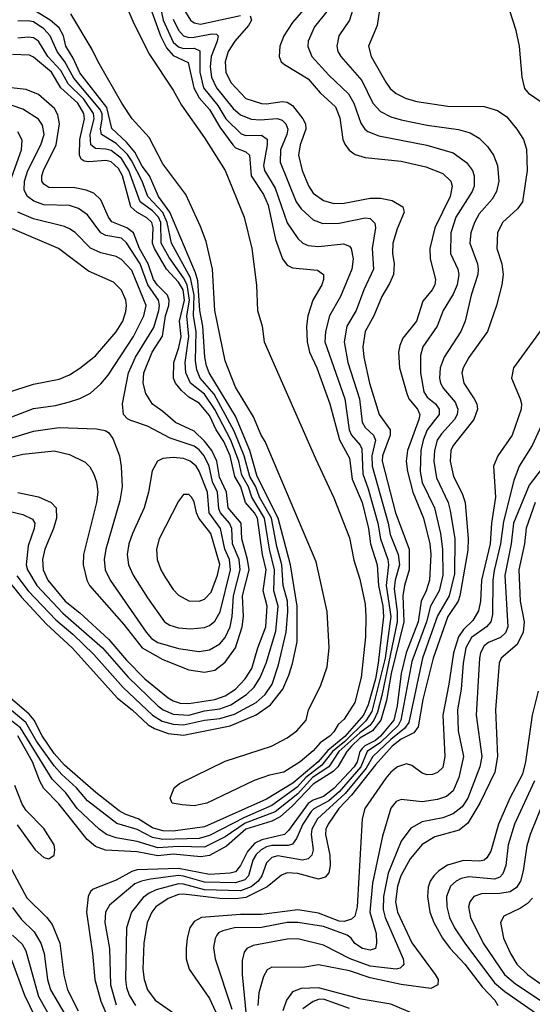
# Model space of a CAD drawing. Header units: inches. Extents: x 1308407 to 1441228, y 959628 to 1036311.
# Tile 682 of 729: x 1405697 to 1407675, y 1024815 to 1028612. Entities that reach past the tile are written whole.
import ezdxf

# ---------------------------------------------------------------- set-up
doc = ezdxf.new("R2010")
doc.units = ezdxf.units.IN
doc.header["$MEASUREMENT"] = 0
doc.layers.add('B4002', color=7, linetype='Continuous')

msp = doc.modelspace()

# ---------------------------------------------------------------- linework, layer by layer
at = {"layer": 'B4002', "color": 5}
for points, elevation in [([(1406234.2, 1028690), (1406251.5, 1028610), (1406290, 1028525.2), (1406310, 1028506.9), (1406330, 1028501.5), (1406370, 1028501.8), (1406392.2, 1028492.2), (1406392.7, 1028410), (1406406.9, 1028350), (1406461.6, 1028281.6), (1406492.2, 1028230), (1406552.3, 1028172.3), (1406570, 1028164.9), (1406630, 1028166.3), (1406651.9, 1028151.9), (1406652.7, 1028130), (1406638.7, 1028050), (1406641.9, 1028030), (1406682.7, 1027962.7), (1406730, 1027828.5), (1406770, 1027768.6), (1406790, 1027750.1), (1406810, 1027741.2), (1406850, 1027737.8), (1406947.3, 1027747.3), (1406970, 1027739.3), (1406977, 1027730), (1406984.3, 1027690), (1406978.5, 1027650), (1406935.3, 1027544.7), (1406892.4, 1027470), (1406878, 1027410), (1406875.4, 1027370), (1406952.5, 1027150), (1406969, 1027030), (1406978.3, 1027010), (1407011.3, 1026971.3), (1407017.1, 1026957.1), (1407021.2, 1026861.2), (1407042.4, 1026802.4), (1407079.6, 1026670), (1407089.7, 1026609.7), (1407117.9, 1026530), (1407120.3, 1026510), (1407111.1, 1026430), (1407129.5, 1026310), (1407107.1, 1026150), (1407055.7, 1025944.3), (1407032.5, 1025907.5), (1406952.2, 1025827.8), (1406903.9, 1025790), (1406862.7, 1025737.3), (1406801.5, 1025690), (1406767.7, 1025652.3), (1406670, 1025581.8), (1406564.4, 1025535.6), (1406430, 1025465.1), (1406390, 1025454.6), (1406250, 1025450.6), (1406210, 1025458.1), (1406150, 1025488.9), (1406072, 1025512), (1405959.6, 1025599.6), (1405917.1, 1025650), (1405860.4, 1025700.4), (1405830, 1025733.9), (1405762.2, 1025830), (1405721.5, 1025901.5), (1405543.8, 1026050)], 2440), ([(1406190.5, 1028690), (1406240.9, 1028550), (1406264, 1028504), (1406290, 1028473.5), (1406346.8, 1028446.8), (1406369.7, 1028350), (1406390, 1028310.4), (1406430, 1028266.1), (1406470, 1028197.2), (1406519.5, 1028130), (1406530, 1028118.6), (1406570, 1028102.2), (1406584.3, 1028090), (1406590.8, 1028010), (1406638.1, 1027938.1), (1406656.6, 1027896.6), (1406684, 1027764), (1406711, 1027690), (1406730, 1027665.1), (1406750, 1027655), (1406846.2, 1027646.2), (1406869.3, 1027630), (1406869.5, 1027610), (1406862.9, 1027590), (1406829.1, 1027530), (1406809.7, 1027470.3), (1406804.7, 1027430), (1406806.1, 1027370), (1406816, 1027330), (1406843.8, 1027270), (1406893.7, 1027130), (1406931.2, 1026991.2), (1406970, 1026920.7), (1406980.4, 1026840.4), (1407018.3, 1026750), (1407043.2, 1026650), (1407051.6, 1026590), (1407076.6, 1026510), (1407082.5, 1026430), (1407098.5, 1026350), (1407101.8, 1026310), (1407080.9, 1026130), (1407069.8, 1026070), (1407042.6, 1025970), (1407023.5, 1025930), (1406952.6, 1025847.4), (1406886.4, 1025793.6), (1406849.1, 1025750), (1406751.9, 1025668.1), (1406650, 1025605.5), (1406410, 1025499.4), (1406290, 1025481.8), (1406250, 1025483.6), (1406210, 1025494.8), (1406154.8, 1025530), (1406106.6, 1025546.6), (1406080.8, 1025560.8), (1405991.5, 1025631.5), (1405870, 1025736.9), (1405830, 1025782.3), (1405783.9, 1025850), (1405753.3, 1025910), (1405733.5, 1025933.5), (1405550.2, 1026090)], 2420), ([(1406994.8, 1028690), (1406969.6, 1028610), (1406928.3, 1028550), (1406920.7, 1028510), (1406925.4, 1028490), (1406936.8, 1028470), (1407017.1, 1028377.1), (1407059.4, 1028290), (1407090, 1028257.5), (1407130, 1028237.9), (1407170, 1028226.5), (1407270, 1028205.4), (1407390, 1028188.2), (1407435.6, 1028175.6), (1407470, 1028155.1), (1407502.9, 1028122.9), (1407526.3, 1028090), (1407541.1, 1028050), (1407546.2, 1027990), (1407537.7, 1027950), (1407520.4, 1027919.6), (1407470, 1027862.9), (1407452.4, 1027830), (1407438.3, 1027790), (1407434.2, 1027750), (1407463.5, 1027670), (1407466.7, 1027650), (1407465.2, 1027630), (1407439.9, 1027550), (1407416.8, 1027450), (1407399.8, 1027410), (1407335.2, 1027310), (1407320.1, 1027270), (1407317.3, 1027230), (1407321.6, 1027210), (1407332.9, 1027190), (1407377.6, 1027137.6), (1407388.3, 1027110), (1407385.4, 1027090), (1407375.5, 1027070), (1407324.8, 1027015.2), (1407308.5, 1026990), (1407297.7, 1026950), (1407294.9, 1026910), (1407305.7, 1026845.7), (1407350.8, 1026750), (1407359, 1026719), (1407377, 1026610), (1407375, 1026475), (1407354.1, 1026390), (1407310, 1026312.3), (1407252.2, 1026150), (1407198.5, 1025901.5), (1407182.1, 1025877.9), (1407130, 1025836.6), (1407059.5, 1025770), (1407034.3, 1025725.7), (1406952.8, 1025627.2), (1406846.9, 1025530), (1406824.3, 1025490), (1406821.9, 1025470), (1406829.3, 1025410), (1406825.2, 1025390), (1406810, 1025375.1), (1406789, 1025371), (1406692.9, 1025387.1), (1406670, 1025380.7), (1406650, 1025359.9), (1406631.8, 1025310), (1406617.7, 1025290), (1406590, 1025267.7), (1406550, 1025252.3), (1406410, 1025256.3), (1406330, 1025277.6), (1406310, 1025278.9), (1406223.9, 1025256.1), (1406196.3, 1025243.8), (1406173.3, 1025226.7), (1406128.3, 1025170), (1406109.7, 1025110), (1406106.1, 1024910), (1406110, 1024879.5), (1406120.1, 1024850), (1406144.6, 1024810)], 2560), ([(1405635.8, 1026470), (1405704.6, 1026384.6), (1405800.4, 1026280.4), (1405900.1, 1026190), (1406074.8, 1025994.8), (1406131.7, 1025950), (1406192.5, 1025892.5), (1406217.8, 1025877.8), (1406270, 1025859.2), (1406330, 1025853), (1406510, 1025888.9), (1406610, 1025930.5), (1406665.6, 1025970), (1406712.7, 1026030), (1406736.3, 1026083.7), (1406750.4, 1026129.6), (1406767.6, 1026212.4), (1406768.2, 1026350), (1406742.7, 1026510), (1406695.1, 1026690), (1406613.9, 1026850), (1406585.6, 1026950), (1406530, 1027083), (1406429.1, 1027250), (1406417.8, 1027277.8), (1406411.7, 1027310), (1406404.2, 1027430), (1406393, 1027490), (1406384.7, 1027604.7), (1406376.1, 1027636.1), (1406276.2, 1027870), (1406232.7, 1027930), (1406197.6, 1028010), (1406170, 1028047.8), (1406141.3, 1028101.3), (1406110, 1028139.8), (1406053, 1028193), (1406033.8, 1028273.8), (1405930, 1028406.6), (1405903.5, 1028463.5), (1405875.1, 1028510), (1405866.2, 1028550), (1405850, 1028580.4), (1405815.4, 1028610), (1405718.7, 1028670)], 2420), ([(1406107.1, 1028670), (1406137.9, 1028597.9), (1406198.5, 1028478.5), (1406290, 1028339.9), (1406322.3, 1028282.3), (1406410, 1028157), (1406489.7, 1028030), (1406563.7, 1027850), (1406592.5, 1027730), (1406611.2, 1027588.8), (1406615.1, 1027490), (1406632.9, 1027430), (1406641.2, 1027370), (1406839.2, 1026919.2), (1406910, 1026768.4), (1406970, 1026614.3), (1406987.2, 1026527.2), (1407010, 1026454.2), (1407030, 1026358.4), (1407033.6, 1026310), (1407031.7, 1026231.7), (1407014.7, 1026074.7), (1406990, 1025978.3), (1406950, 1025914.7), (1406926.3, 1025893.7), (1406910, 1025865.3), (1406895.5, 1025850), (1406856.4, 1025823.6), (1406830, 1025792.7), (1406779.8, 1025750), (1406716, 1025710), (1406661.7, 1025698.3), (1406602, 1025678), (1406418.9, 1025590), (1406370, 1025580.6), (1406324, 1025584), (1406286, 1025590), (1406278, 1025610), (1406294, 1025650), (1406313.6, 1025666.4), (1406490, 1025752.1), (1406669, 1025810), (1406730, 1025842.6), (1406767, 1025870), (1406802.9, 1025910), (1406811.6, 1025950), (1406858.6, 1026041.4), (1406883.2, 1026116.8), (1406891.4, 1026190), (1406884.1, 1026330), (1406841.7, 1026521.7), (1406645, 1026985), (1406629.7, 1027010), (1406599.9, 1027079.9), (1406530, 1027195.4), (1406490, 1027296.2), (1406450, 1027490), (1406440.9, 1027650), (1406416.5, 1027756.5), (1406395.1, 1027815.1), (1406338.4, 1027938.4), (1406250, 1028055.9), (1406197.5, 1028157.4), (1406131.3, 1028230), (1406090.9, 1028290), (1405999.5, 1028450), (1405977.4, 1028497.4), (1405894.3, 1028634.3)], 2380), ([(1406808.6, 1028670), (1406750, 1028601.1), (1406716, 1028550), (1406701, 1028510), (1406698, 1028470), (1406706.6, 1028450), (1406719.4, 1028439.4), (1406810, 1028384.3), (1406856.6, 1028330), (1406916.1, 1028276.1), (1406933.2, 1028233.2), (1406944.4, 1028150), (1406951.6, 1028131.6), (1406968.7, 1028108.7), (1406992.5, 1028092.5), (1407030, 1028081), (1407170, 1028066.9), (1407264.6, 1028044.6), (1407330, 1028018.8), (1407361.2, 1027990), (1407365.8, 1027970), (1407358.4, 1027930), (1407299.3, 1027810), (1407280.1, 1027730), (1407281.2, 1027690), (1407302.1, 1027610), (1407299.6, 1027590), (1407289.5, 1027570), (1407253.1, 1027526.9), (1407228.2, 1027450), (1407175.8, 1027384.2), (1407164, 1027356), (1407159.3, 1027330), (1407162.8, 1027270), (1407190.8, 1027170), (1407198.8, 1027150), (1407231.8, 1027110), (1407241.4, 1027090), (1407237.9, 1027070), (1407193.6, 1026950), (1407189.3, 1026910), (1407194.2, 1026870), (1407213.8, 1026790), (1407255.2, 1026690), (1407280.3, 1026590), (1407284.3, 1026550), (1407278.3, 1026450), (1407265.6, 1026410), (1407246.2, 1026370), (1407235.6, 1026290), (1407189.1, 1026170), (1407169.7, 1026090), (1407154.1, 1025965.9), (1407141.5, 1025910), (1407090, 1025848.4), (1407070, 1025832.1), (1407028.7, 1025811.3), (1407018.9, 1025801.1), (1407010.4, 1025790), (1406999.2, 1025750), (1406987.8, 1025730), (1406910, 1025647), (1406870, 1025616.4), (1406830, 1025601.9), (1406810, 1025589.2), (1406734.8, 1025485.2), (1406718.8, 1025470), (1406631.2, 1025448.8), (1406604.5, 1025435.5), (1406576.3, 1025403.7), (1406550, 1025349.4), (1406530, 1025325.9), (1406510, 1025320.7), (1406430, 1025315), (1406310, 1025338.2), (1406150, 1025332.9), (1406130, 1025326.8), (1406070, 1025293.4), (1405980.8, 1025259.2), (1405970.5, 1025249.5), (1405961.8, 1025230), (1405955.2, 1025170), (1405978.9, 1025010), (1405987.9, 1024910), (1406010, 1024827.3), (1406051.5, 1024730)], 2520), ([(1406887.3, 1028650), (1406835.4, 1028584.6), (1406810.1, 1028530), (1406808.7, 1028508.7), (1406824.2, 1028470), (1406890, 1028398), (1406966.4, 1028326.4), (1406986.9, 1028290), (1407013.4, 1028213.4), (1407029.7, 1028189.7), (1407041.2, 1028181.2), (1407083.8, 1028163.8), (1407267.8, 1028127.8), (1407370, 1028098.6), (1407421.9, 1028061.9), (1407444.5, 1028030), (1407451, 1028010), (1407450.5, 1027970), (1407443.6, 1027950), (1407380.1, 1027850), (1407360.6, 1027790), (1407359.2, 1027710), (1407387.7, 1027650), (1407392, 1027630), (1407384.9, 1027590), (1407370, 1027553.2), (1407331, 1027490), (1407308.2, 1027430), (1407253.4, 1027350), (1407243.4, 1027316.6), (1407244.2, 1027250), (1407256.9, 1027176.9), (1407270, 1027156.9), (1407301.9, 1027130), (1407315.5, 1027110), (1407315.6, 1027090), (1407269.4, 1027030.6), (1407253.9, 1026990), (1407244.9, 1026950), (1407242.8, 1026870), (1407250, 1026826.6), (1407297.5, 1026730), (1407321.7, 1026630), (1407329.3, 1026570), (1407330.8, 1026470), (1407315.9, 1026410), (1407283.2, 1026350), (1407267.3, 1026290), (1407210, 1026137.2), (1407168.6, 1025910), (1407157.4, 1025890), (1407090, 1025824), (1407038.7, 1025790), (1407013.1, 1025730), (1406930, 1025633.9), (1406890, 1025598.8), (1406831.9, 1025568.1), (1406821.9, 1025558.1), (1406789.8, 1025510), (1406765.9, 1025454.1), (1406750, 1025432), (1406733.1, 1025426.9), (1406670, 1025427.1), (1406650, 1025422.1), (1406629.2, 1025410.8), (1406610, 1025392.1), (1406596.7, 1025370), (1406580.4, 1025310), (1406565.8, 1025294.2), (1406530, 1025283.5), (1406410, 1025285.7), (1406330, 1025309.4), (1406310, 1025311.2), (1406202.4, 1025297.6), (1406167.6, 1025290), (1406141.3, 1025278.7), (1406043.4, 1025196.6), (1406028.3, 1025170), (1406025.3, 1025130), (1406043.3, 1025030), (1406047.9, 1024890), (1406070, 1024813)], 2540), ([(1407085.5, 1028650), (1407076.8, 1028590), (1407043.5, 1028510), (1407053.5, 1028470), (1407110, 1028371), (1407127.4, 1028347.4), (1407150, 1028327.9), (1407188.7, 1028308.7), (1407230, 1028296.8), (1407350, 1028279.2), (1407490, 1028277.2), (1407541.5, 1028261.5), (1407577.5, 1028237.5), (1407616.2, 1028190), (1407642, 1028150), (1407652.9, 1028112.8), (1407656.2, 1028030), (1407637.2, 1027910), (1407617.7, 1027882.3), (1407560.9, 1027830), (1407541.3, 1027790), (1407539, 1027730), (1407558.1, 1027670), (1407562.5, 1027630), (1407557.7, 1027590), (1407536.9, 1027510), (1407502, 1027410), (1407430, 1027309.8), (1407408.7, 1027270), (1407403.9, 1027250), (1407410.9, 1027210), (1407451.4, 1027150), (1407461.3, 1027130), (1407463.4, 1027110), (1407449.3, 1027070), (1407369.7, 1026970), (1407361.6, 1026950), (1407358.3, 1026910), (1407371.2, 1026850), (1407404.8, 1026784.8), (1407415.9, 1026750), (1407427.5, 1026610), (1407426.1, 1026566.1), (1407396.4, 1026390), (1407389.6, 1026370), (1407349.1, 1026310), (1407292.7, 1026150), (1407253, 1025990), (1407235.6, 1025884.4), (1407218, 1025862), (1407170, 1025837.8), (1407134.4, 1025810), (1407070, 1025738.3), (1406978.3, 1025621.7), (1406928.4, 1025570), (1406887.2, 1025510), (1406878.7, 1025490), (1406877.6, 1025470), (1406893.8, 1025390), (1406895.5, 1025350), (1406890, 1025321.4), (1406875.5, 1025304.5), (1406850, 1025297.8), (1406770, 1025318.9), (1406730, 1025321.5), (1406707.3, 1025312.7), (1406652.3, 1025267.7), (1406570, 1025226.8), (1406530, 1025221.5), (1406470, 1025222.5), (1406330, 1025239.6), (1406310, 1025237.9), (1406270, 1025222.5), (1406223.1, 1025190), (1406207.2, 1025170), (1406189.7, 1025130), (1406176.4, 1025050), (1406172.8, 1024950), (1406177.8, 1024910), (1406190.5, 1024870), (1406219.8, 1024830), (1406308.9, 1024768.9)], 2580), ([(1406330, 1028654.3), (1406356.9, 1028610), (1406370, 1028599.7), (1406395.5, 1028595.5), (1406548.8, 1028628.8)], 2480), ([(1407730, 1028280.6), (1407665.1, 1028325.1), (1407647, 1028347), (1407635.8, 1028390), (1407625.5, 1028510), (1407613.1, 1028570), (1407587.7, 1028650)], 2580), ([(1406290, 1028614), (1406310, 1028572.2), (1406329.7, 1028550), (1406350, 1028543.7), (1406370, 1028544.3), (1406438.3, 1028558.3), (1406456.2, 1028556.2), (1406462.9, 1028550), (1406459.4, 1028530), (1406436, 1028470), (1406432.5, 1028430), (1406437.3, 1028390), (1406457, 1028350), (1406521.1, 1028270), (1406550, 1028245), (1406590, 1028228.4), (1406625.7, 1028225.7), (1406690.9, 1028230.9), (1406710, 1028224.5), (1406724.8, 1028210), (1406731.7, 1028190), (1406728.6, 1028170), (1406704.2, 1028110), (1406702.6, 1028062.6), (1406764, 1027910), (1406783.3, 1027883.3), (1406830, 1027840.6), (1406866.5, 1027826.5), (1406930, 1027827.2), (1407030, 1027847.5), (1407050, 1027846), (1407067.9, 1027827.9), (1407070.1, 1027810), (1407058.1, 1027730), (1407062.9, 1027650), (1407025.9, 1027570), (1406995.8, 1027490), (1406960.3, 1027430), (1406949.7, 1027370), (1406964, 1027290), (1407008.7, 1027150), (1407019.3, 1027059.3), (1407030, 1027039.8), (1407062.6, 1027010), (1407070.8, 1026990.8), (1407056.5, 1026930), (1407058, 1026890), (1407119.4, 1026670), (1407126.3, 1026626.4), (1407158, 1026550), (1407162.4, 1026510), (1407146.2, 1026450), (1407142.3, 1026417.7), (1407153.9, 1026330), (1407154.1, 1026290), (1407094.8, 1026005.2), (1407078.3, 1025941.7), (1407063.6, 1025910), (1407047.9, 1025890), (1407010, 1025862.3), (1406928.8, 1025790), (1406890, 1025730), (1406827.7, 1025690), (1406770, 1025626.9), (1406682.6, 1025557.4), (1406567.4, 1025512.7), (1406490, 1025460.9), (1406410, 1025420.3), (1406310, 1025423), (1406230, 1025417.5), (1406150, 1025442), (1406070, 1025456.5), (1406032.5, 1025470), (1406004, 1025490), (1405919.3, 1025570), (1405875.1, 1025630), (1405822.7, 1025682.7), (1405701, 1025881), (1405650, 1025918.9)], 2460), ([(1406586.8, 1028626.8), (1406591.8, 1028610), (1406580.6, 1028590), (1406527.2, 1028530), (1406502.4, 1028490), (1406490.8, 1028450), (1406492.9, 1028410), (1406511.8, 1028370), (1406570, 1028308), (1406630, 1028289.4), (1406650, 1028287.7), (1406710, 1028296.1), (1406730, 1028293.6), (1406750, 1028280.9), (1406790.4, 1028230), (1406800.4, 1028210), (1406801.9, 1028190), (1406779.1, 1028130), (1406772.9, 1028090), (1406787.3, 1028030), (1406811.5, 1027971.5), (1406830, 1027943.1), (1406870, 1027914.5), (1406910, 1027903.4), (1406950, 1027904.8), (1407050, 1027923.9), (1407090, 1027924.1), (1407135.2, 1027915.2), (1407176.1, 1027890), (1407180.6, 1027870), (1407154.2, 1027805.8), (1407137.8, 1027750), (1407135.7, 1027710), (1407142.2, 1027670), (1407139.4, 1027630), (1407124.8, 1027595.2), (1407094.8, 1027545.2), (1407063.8, 1027470), (1407030.1, 1027410), (1407021.3, 1027350), (1407025.3, 1027310), (1407046.7, 1027210), (1407085.1, 1027090), (1407127.2, 1027030), (1407126.5, 1027010), (1407097.2, 1026930), (1407096.4, 1026910), (1407147.6, 1026710), (1407199.7, 1026570), (1407200.4, 1026490), (1407181.8, 1026430), (1407175.3, 1026390), (1407179.2, 1026290), (1407130.2, 1026090), (1407113.1, 1025986.9), (1407090.3, 1025910), (1407059, 1025870), (1407010, 1025840.8), (1406977.6, 1025810), (1406960, 1025790), (1406924.8, 1025730), (1406907.3, 1025712.7), (1406830, 1025663.5), (1406750, 1025579.9), (1406702, 1025538), (1406670, 1025520.7), (1406570, 1025490.2), (1406495.3, 1025424.7), (1406430, 1025388.5), (1406396.5, 1025383.5), (1406290, 1025393.6), (1406230, 1025386.8), (1406150, 1025402.7), (1406028.9, 1025408.9), (1405990, 1025423.6), (1405957.3, 1025450), (1405848.1, 1025588.1), (1405790, 1025647.1), (1405774.7, 1025674.7), (1405747.3, 1025750), (1405690.2, 1025850.2)], 2480), ([(1405686.7, 1026466.7), (1405730, 1026410), (1405836.9, 1026296.9), (1405902, 1026242), (1405983.7, 1026163.7), (1406096.3, 1026036.3), (1406209.4, 1025929.4), (1406246.9, 1025906.9), (1406290, 1025895.4), (1406330, 1025892.5), (1406410, 1025910), (1406470, 1025916.5), (1406525.7, 1025934.3), (1406610, 1025979.3), (1406644, 1026010), (1406671.3, 1026050), (1406696.1, 1026123.9), (1406725, 1026250), (1406731.9, 1026330), (1406730.9, 1026370), (1406714.1, 1026430), (1406709.2, 1026510), (1406690, 1026580.2), (1406668.8, 1026690), (1406623.3, 1026770), (1406608.2, 1026810), (1406585.3, 1026850), (1406563.5, 1026930), (1406524.6, 1027024.6), (1406447.5, 1027167.5), (1406394.2, 1027230), (1406381.1, 1027261.1), (1406375.9, 1027295.9), (1406377.7, 1027410), (1406368.4, 1027470), (1406370.8, 1027550), (1406356.9, 1027616.9), (1406282.8, 1027750), (1406266.4, 1027830), (1406250, 1027868.4), (1406192.4, 1027930), (1406169.6, 1027990), (1406129.4, 1028069.4), (1406112.8, 1028092.8), (1406070, 1028134.2), (1406012.7, 1028170), (1406009.1, 1028190), (1406016.2, 1028230), (1406015.1, 1028250), (1406007.2, 1028267.2), (1405906.2, 1028386.2), (1405871.9, 1028450), (1405841.5, 1028490), (1405815.4, 1028550), (1405790, 1028576.6), (1405750, 1028603.7), (1405730, 1028608), (1405690, 1028607.1)], 2440), ([(1405650, 1026718.5), (1405710, 1026704), (1405746.3, 1026686.3), (1405755.6, 1026670), (1405753.8, 1026650), (1405730, 1026582.6), (1405722.2, 1026510), (1405727.2, 1026490), (1405764, 1026430), (1405863.8, 1026323.8), (1406016.4, 1026190), (1406116.3, 1026076.3), (1406230, 1025965.8), (1406250.6, 1025950), (1406290, 1025933.8), (1406350, 1025930.4), (1406410, 1025945.9), (1406470, 1025953.9), (1406511.6, 1025970), (1406572.9, 1026010), (1406601.9, 1026038.1), (1406625.5, 1026074.5), (1406648.3, 1026130), (1406686.1, 1026253.9), (1406695.1, 1026350), (1406678, 1026410), (1406680, 1026490), (1406661.3, 1026570), (1406642.5, 1026690), (1406592.9, 1026770), (1406580.3, 1026810), (1406555.1, 1026855.1), (1406542.9, 1026910), (1406511.6, 1026990), (1406450, 1027108.5), (1406410, 1027168), (1406355.8, 1027210), (1406337.9, 1027250), (1406336, 1027290), (1406349.5, 1027390), (1406342, 1027470), (1406352.7, 1027530), (1406344.1, 1027590), (1406330, 1027617), (1406274.4, 1027694.4), (1406243.8, 1027750), (1406241.6, 1027830), (1406233.5, 1027850), (1406210, 1027875.1), (1406161.7, 1027910), (1406118.8, 1028030), (1406090, 1028076.6), (1406050, 1028107.5), (1406030, 1028113.4), (1405990, 1028115.6), (1405972.1, 1028130), (1405969, 1028170), (1405984.8, 1028230), (1405982, 1028250), (1405945.1, 1028305.1), (1405884.5, 1028364.5), (1405856, 1028416), (1405806.4, 1028470), (1405770, 1028529.5), (1405750, 1028542.8), (1405730, 1028545.3), (1405690, 1028540.6)], 2460), ([(1405690, 1026788.2), (1405770, 1026771.4), (1405819.3, 1026750), (1405837.5, 1026730), (1405839, 1026690), (1405827.7, 1026650), (1405794.7, 1026570), (1405785, 1026530), (1405787.6, 1026490), (1405805.9, 1026450), (1405872.8, 1026370), (1405930, 1026324.5), (1406041.9, 1026221.9), (1406110, 1026141.7), (1406180.2, 1026070), (1406270, 1025996.7), (1406290, 1025985.2), (1406316.5, 1025976.5), (1406350, 1025974.3), (1406450, 1025989.8), (1406490, 1026004.2), (1406529.9, 1026030), (1406567.4, 1026070), (1406592.6, 1026110), (1406616.6, 1026190), (1406647.7, 1026270), (1406652.8, 1026350), (1406636.5, 1026410), (1406648.5, 1026490), (1406633.7, 1026550), (1406614.5, 1026690), (1406603.8, 1026710), (1406569.2, 1026750), (1406550.9, 1026810), (1406527.8, 1026850), (1406508.9, 1026930), (1406484.9, 1026984.9), (1406455.3, 1027030), (1406430, 1027085.8), (1406390, 1027133), (1406350, 1027155.9), (1406321.8, 1027181.8), (1406298.8, 1027210), (1406290.5, 1027230), (1406291.6, 1027290), (1406311.7, 1027348.3), (1406320.5, 1027390), (1406314.2, 1027450), (1406333.3, 1027530), (1406327.6, 1027570), (1406310, 1027600), (1406263.2, 1027650), (1406218.1, 1027730), (1406210, 1027750), (1406212.5, 1027810), (1406206.9, 1027830), (1406188.3, 1027848.3), (1406149.6, 1027870), (1406126.2, 1027890), (1406094.5, 1028010), (1406078.6, 1028038.6), (1406050, 1028063.4), (1406030, 1028069.7), (1405964.4, 1028064.4), (1405946.6, 1028066.6), (1405934.6, 1028074.5), (1405927.8, 1028090), (1405929.4, 1028150), (1405947.7, 1028230), (1405945.3, 1028250), (1405922.1, 1028290), (1405855.8, 1028350), (1405820.2, 1028410), (1405750, 1028468), (1405735.5, 1028475.5), (1405670, 1028477.5)], 2480), ([(1405590, 1026908.3), (1405710, 1026936.4), (1405830, 1026949.6), (1405890, 1026935.7), (1405950, 1026905), (1405967.6, 1026887.6), (1405982.5, 1026862.5), (1405993.5, 1026830), (1405998.3, 1026790), (1405993.1, 1026750), (1405943.9, 1026550), (1405942.1, 1026510), (1405955.9, 1026450), (1405966.5, 1026430), (1406099.6, 1026279.6), (1406169.5, 1026190), (1406250, 1026144.3), (1406350, 1026104.8), (1406410, 1026095.8), (1406450, 1026103.8), (1406490, 1026133.6), (1406530.1, 1026189.9), (1406556.4, 1026270), (1406561.5, 1026310), (1406556.9, 1026390), (1406582.2, 1026490), (1406576.2, 1026530), (1406553.9, 1026610), (1406551.9, 1026670), (1406501.4, 1026730), (1406495.9, 1026790), (1406467.8, 1026847.8), (1406457.7, 1026910), (1406439.1, 1026950), (1406410, 1026986.7), (1406370, 1027025.7), (1406298.5, 1027058.5), (1406250, 1027101.2), (1406209.7, 1027129.7), (1406184, 1027170), (1406173.6, 1027210), (1406176.9, 1027250), (1406208.9, 1027330), (1406248.4, 1027391.6), (1406259.4, 1027470), (1406272.9, 1027510), (1406274.7, 1027530), (1406267.6, 1027550), (1406228.5, 1027588.5), (1406213.9, 1027610), (1406193.5, 1027670), (1406159.3, 1027730), (1406136.8, 1027790), (1406110.7, 1027810), (1406053.2, 1027833.2), (1406040.5, 1027850), (1406010, 1027917.6), (1405982.8, 1027942.8), (1405954.4, 1027954.4), (1405910, 1027963.9), (1405810, 1027964.5), (1405790, 1027977.5), (1405783.3, 1027990), (1405783, 1028010), (1405789, 1028030), (1405838.6, 1028130), (1405850.7, 1028210.7), (1405844.7, 1028244.7), (1405831, 1028270), (1405770, 1028323.7), (1405722.4, 1028342.4), (1405630, 1028353.7)], 2520), ([(1405630, 1026988.3), (1405750, 1027025.4), (1405850, 1027039), (1405993.7, 1027033.7), (1406027.7, 1027027.7), (1406039.8, 1027019.8), (1406057.2, 1026997.2), (1406082.4, 1026930), (1406089.1, 1026889.1), (1406093.1, 1026810), (1406083.7, 1026756.3), (1406029.3, 1026570), (1406023.8, 1026530), (1406026.7, 1026490), (1406046.1, 1026450), (1406185.7, 1026250), (1406206.1, 1026226.1), (1406230, 1026209.8), (1406310, 1026186.7), (1406390, 1026175.6), (1406430, 1026181.4), (1406470, 1026205), (1406490.6, 1026229.4), (1406510, 1026270), (1406517.5, 1026310), (1406522.5, 1026390), (1406548.3, 1026490), (1406543.7, 1026530), (1406519, 1026590), (1406515.3, 1026650), (1406507.1, 1026670), (1406472, 1026710), (1406465.5, 1026725.5), (1406461, 1026790), (1406441.8, 1026830), (1406428.1, 1026890), (1406409.7, 1026930), (1406390, 1026952.8), (1406370, 1026967.1), (1406278.6, 1026998.6), (1406190, 1027043.9), (1406126.2, 1027066.2), (1406113.1, 1027073.1), (1406097.6, 1027090), (1406094.4, 1027130), (1406117.5, 1027250), (1406143.6, 1027310), (1406214.5, 1027425.5), (1406234.1, 1027490), (1406237.1, 1027510), (1406233.4, 1027530), (1406192.1, 1027590), (1406162.4, 1027670), (1406110, 1027751.5), (1406090, 1027769.2), (1406030, 1027780.4), (1406010, 1027789.5), (1405959.6, 1027859.6), (1405924.6, 1027884.6), (1405890, 1027895.2), (1405790, 1027898.3), (1405752, 1027912), (1405727.2, 1027930), (1405715.2, 1027955.2), (1405715.8, 1027990), (1405729, 1028031), (1405778.6, 1028130), (1405791.2, 1028170), (1405785.3, 1028205.3), (1405770, 1028228.6), (1405710, 1028267.7), (1405588.7, 1028308.7)], 2540), ([(1405654.7, 1027970), (1405704.1, 1028110), (1405707.2, 1028147.2), (1405690, 1028179.1)], 2560), ([(1405650, 1027074.5), (1405750, 1027112.4), (1405835.4, 1027124.6), (1405890, 1027137.8), (1405930, 1027151.3), (1405970, 1027172.3), (1406010, 1027207.8), (1406038.4, 1027241.6), (1406136, 1027390), (1406176.7, 1027470), (1406184.8, 1027510), (1406130, 1027644.6), (1406090, 1027687.1), (1406070, 1027698.7), (1406010, 1027713.5), (1405971, 1027731), (1405911.7, 1027791.7), (1405890, 1027806.1), (1405870, 1027814.7), (1405750, 1027843.7), (1405689.5, 1027869.5)], 2560), ([(1405650, 1027174), (1405750, 1027206.1), (1405850, 1027225.1), (1405890, 1027242.3), (1405930, 1027267.8), (1405990, 1027316.2), (1406070, 1027408.2), (1406095, 1027450), (1406107, 1027487), (1406109.4, 1027510), (1406106.3, 1027530), (1406090, 1027568.7), (1406059.4, 1027599.4), (1405962.6, 1027642.6), (1405847.7, 1027730), (1405670, 1027805.1)], 2580), ([(1407730, 1027444.4), (1407602.4, 1027270), (1407595.1, 1027230), (1407629, 1027150), (1407633.8, 1027130), (1407631.9, 1027110), (1407597.8, 1027010), (1407542.2, 1026930), (1407525.4, 1026890), (1407533.2, 1026770), (1407518.2, 1026670), (1407512.8, 1026590), (1407479.3, 1026450), (1407475.6, 1026370), (1407467.3, 1026332.7), (1407445.4, 1026294.6), (1407410, 1026260.2), (1407390, 1026231.5), (1407371.2, 1026170), (1407353.8, 1026050), (1407329.8, 1025930.2), (1407338, 1025770), (1407330, 1025728.1), (1407310, 1025708.7), (1407290, 1025701.2), (1407270, 1025699.9), (1407250, 1025706.1), (1407210, 1025735.5), (1407190, 1025741.7), (1407155.7, 1025730), (1407130, 1025710.2), (1407110, 1025686.9), (1407029.4, 1025570), (1407018.8, 1025530), (1406999.5, 1025190), (1406990, 1025154.5), (1406977.4, 1025142.6), (1406950, 1025134.5), (1406930, 1025135.5), (1406850, 1025166.4), (1406770, 1025178.5), (1406630, 1025160.6), (1406550, 1025161.2), (1406399.5, 1025150), (1406370, 1025134.5), (1406353.5, 1025110), (1406343.1, 1025070), (1406339.4, 1025030), (1406339.6, 1024990), (1406351.3, 1024950), (1406430, 1024837), (1406470, 1024751)], 2620), ([(1407739.8, 1027110), (1407674.9, 1026970), (1407624.2, 1026890), (1407604.5, 1026835.5), (1407563.7, 1026676.3), (1407552.4, 1026590), (1407527.8, 1026487.8), (1407523.2, 1026450), (1407521.5, 1026318.5), (1407515.5, 1026290), (1407498.5, 1026270), (1407440.4, 1026230), (1407419.5, 1026190), (1407408.6, 1026130), (1407400.6, 1026030), (1407386.2, 1025950), (1407389.2, 1025869.2), (1407409.7, 1025770), (1407392.3, 1025690), (1407370, 1025638.4), (1407343.7, 1025616.3), (1407310, 1025604.8), (1407250, 1025595.2), (1407170, 1025604.6), (1407150, 1025597.4), (1407130, 1025571.1), (1407096.8, 1025463.2), (1407058.3, 1025281.6), (1407049.1, 1025170), (1407072.3, 1025087.7), (1407074.8, 1025050), (1407070.1, 1025030), (1407050, 1025023), (1407019.7, 1025030), (1406990, 1025049.2), (1406975.9, 1025070), (1406961.2, 1025081.2), (1406870, 1025115.2), (1406770, 1025130.7), (1406730, 1025130.2), (1406630, 1025111), (1406526, 1025110), (1406481.4, 1025098.6), (1406464.3, 1025090), (1406458.3, 1025081.7), (1406451.6, 1025068.4), (1406445.8, 1025034.2), (1406451.7, 1024990), (1406515.8, 1024795.8)], 2640), ([(1407730, 1026904.7), (1407663.1, 1026816.9), (1407602.7, 1026670), (1407593.5, 1026590), (1407568.9, 1026468.9), (1407581.4, 1026270), (1407572.1, 1026247.9), (1407553.2, 1026230), (1407506.8, 1026210), (1407490, 1026196.7), (1407475.7, 1026170), (1407471.2, 1026150), (1407458.8, 1025930), (1407480.7, 1025770), (1407472.8, 1025730), (1407427.2, 1025610), (1407404.2, 1025575.8), (1407370, 1025549.9), (1407330, 1025534.1), (1407250, 1025518.3), (1407206.4, 1025493.6), (1407170, 1025444), (1407119, 1025321), (1407101.1, 1025230), (1407099.8, 1025179.8), (1407108.1, 1025150), (1407176.5, 1024990), (1407179.3, 1024970), (1407176.2, 1024963.8), (1407165.6, 1024954.4), (1407149.6, 1024950.4), (1407050, 1024962), (1406972.7, 1024990), (1406870, 1025042.5), (1406770, 1025067.5), (1406730, 1025065.6), (1406598.2, 1025041.8), (1406574, 1025030), (1406563.9, 1025016.1), (1406555.8, 1024984.2), (1406555.8, 1024930), (1406571.7, 1024770)], 2660), ([(1407687, 1026750), (1407651.6, 1026651.6), (1407644.7, 1026590), (1407623.9, 1026490), (1407628, 1026370), (1407643.9, 1026290), (1407640.7, 1026250), (1407617.3, 1026202.7), (1407555.3, 1026150), (1407547.2, 1026130), (1407533.5, 1025950), (1407541.7, 1025770), (1407531.2, 1025710), (1407472.4, 1025590), (1407426.7, 1025513.3), (1407393.3, 1025486.7), (1407299.3, 1025460.7), (1407250, 1025430.8), (1407204.4, 1025375.6), (1407168.4, 1025310), (1407154.8, 1025270), (1407148, 1025210), (1407155.6, 1025170), (1407210, 1025051.2), (1407300.9, 1024930), (1407311.8, 1024910), (1407310.6, 1024889.4), (1407284, 1024876), (1407170, 1024891.5), (1407050, 1024916.1), (1406970, 1024944), (1406850, 1024966.6), (1406790, 1024956.5), (1406670, 1024958.2), (1406652.2, 1024947.8), (1406637.7, 1024922.3), (1406620.6, 1024859.4), (1406615.8, 1024810)], 2680), ([(1407697.7, 1026022.3), (1407675, 1025930), (1407649.1, 1025750), (1407637.3, 1025702.7), (1407589.2, 1025610), (1407545.2, 1025510), (1407514.9, 1025405.1), (1407500.4, 1025379.6), (1407490, 1025370.4), (1407473.5, 1025366.5), (1407410, 1025369), (1407348.4, 1025351.6), (1407314.4, 1025330), (1407294.9, 1025310), (1407281.6, 1025290), (1407273.4, 1025266.6), (1407271.4, 1025230), (1407280.1, 1025170), (1407295.7, 1025130), (1407328.8, 1025070), (1407358.3, 1025030), (1407414.6, 1024970), (1407481.7, 1024881.7), (1407531.3, 1024830), (1407543, 1024810)], 2720), ([(1405687.3, 1025507.3), (1405756.4, 1025410), (1405790, 1025380.8), (1405810, 1025376.3), (1405829.9, 1025390.2), (1405833.2, 1025410), (1405829.9, 1025430), (1405790, 1025492.3), (1405722.5, 1025562.5), (1405706.8, 1025586.8), (1405678.4, 1025658.4)], 2520), ([(1407683.4, 1025676.6), (1407606.9, 1025510), (1407582.6, 1025430), (1407572.7, 1025350), (1407561.8, 1025318.2), (1407550, 1025304.6), (1407530, 1025297.4), (1407430, 1025305.9), (1407400.5, 1025299.5), (1407381.6, 1025290), (1407359.8, 1025270), (1407344, 1025230), (1407345.8, 1025190), (1407356.5, 1025150), (1407375, 1025110), (1407414.7, 1025050), (1407530, 1024897.1), (1407570, 1024863.4), (1407704.7, 1024770)], 2740), ([(1407748.3, 1025670), (1407666.9, 1025470), (1407654.3, 1025425.7), (1407640.4, 1025330), (1407629.7, 1025290), (1407614.3, 1025265.7), (1407590, 1025248.6), (1407550, 1025241.9), (1407479, 1025241), (1407450, 1025230.9), (1407434.6, 1025210), (1407429.6, 1025190), (1407436.3, 1025150), (1407486.4, 1025050), (1407568.3, 1024930), (1407610, 1024894.2), (1407732.7, 1024812.7)], 2760), ([(1405657.8, 1025350), (1405725.3, 1025225.3), (1405802.5, 1025150), (1405822.7, 1025122.7), (1405851.6, 1025050), (1405867, 1024927), (1405881.4, 1024870), (1405923.1, 1024790)], 2480), ([(1407675.6, 1025224.4), (1407656.5, 1025203.5), (1407630, 1025184.9), (1407565.4, 1025154.6), (1407552.8, 1025130), (1407564.2, 1025070), (1407591.8, 1025010), (1407616.3, 1024970), (1407656.3, 1024930), (1407722.9, 1024882.9)], 2780), ([(1405670, 1025188.4), (1405703, 1025143), (1405753.6, 1025093.6), (1405779.5, 1025050), (1405791.4, 1025010), (1405804.6, 1024910), (1405816.6, 1024870), (1405875.3, 1024770)], 2460), ([(1405670, 1025081.8), (1405706.8, 1025046.8), (1405721, 1025021), (1405770, 1024844.4), (1405823.6, 1024750)], 2440), ([(1405665.8, 1024985.8), (1405715.8, 1024850), (1405773.8, 1024730)], 2420), ([(1407230, 1024773.3), (1407130, 1024815.6), (1407014.4, 1024834.4), (1406850, 1024878.8), (1406784.1, 1024875.9), (1406750, 1024862.7), (1406727.3, 1024830), (1406712.5, 1024790)], 2720), ([(1406970, 1024798.3), (1406870, 1024834), (1406850, 1024833.6), (1406830, 1024825.7), (1406790, 1024796.9)], 2740)]:
    msp.add_lwpolyline(points, dxfattribs=dict(at, elevation=elevation))
for points, elevation in [([(1406290, 1026923.8), (1406250, 1026919.6), (1406229.2, 1026910), (1406208, 1026872), (1406194, 1026790), (1406178, 1026730), (1406132, 1026630), (1406118.8, 1026590), (1406112.1, 1026550), (1406116.9, 1026510), (1406135.4, 1026470), (1406190, 1026382.2), (1406255.8, 1026290), (1406276.4, 1026276.4), (1406310, 1026266.5), (1406356.7, 1026263.3), (1406410, 1026268.1), (1406430, 1026276.1), (1406450, 1026291.9), (1406471.4, 1026328.6), (1406510.7, 1026490), (1406507.2, 1026530), (1406488.4, 1026570), (1406472.2, 1026650), (1406428.9, 1026710), (1406421.6, 1026790), (1406390, 1026871.1), (1406378.5, 1026890), (1406355.5, 1026910), (1406330, 1026919.4)], 2560), ([(1406350, 1026781.5), (1406330, 1026780.4), (1406310, 1026754.7), (1406235.7, 1026610), (1406225.5, 1026570), (1406227.7, 1026530), (1406242.4, 1026490), (1406259.6, 1026459.6), (1406290, 1026414), (1406310, 1026392.8), (1406350, 1026370.8), (1406390, 1026369.5), (1406410, 1026376.6), (1406436.1, 1026403.9), (1406461.2, 1026470), (1406469, 1026511), (1406434.8, 1026630), (1406389.2, 1026690), (1406379.4, 1026710), (1406370, 1026753), (1406359.8, 1026770)], 2580)]:
    msp.add_lwpolyline(points, close=True, dxfattribs=dict(at, elevation=elevation))

doc.saveas('drawing.dxf')
